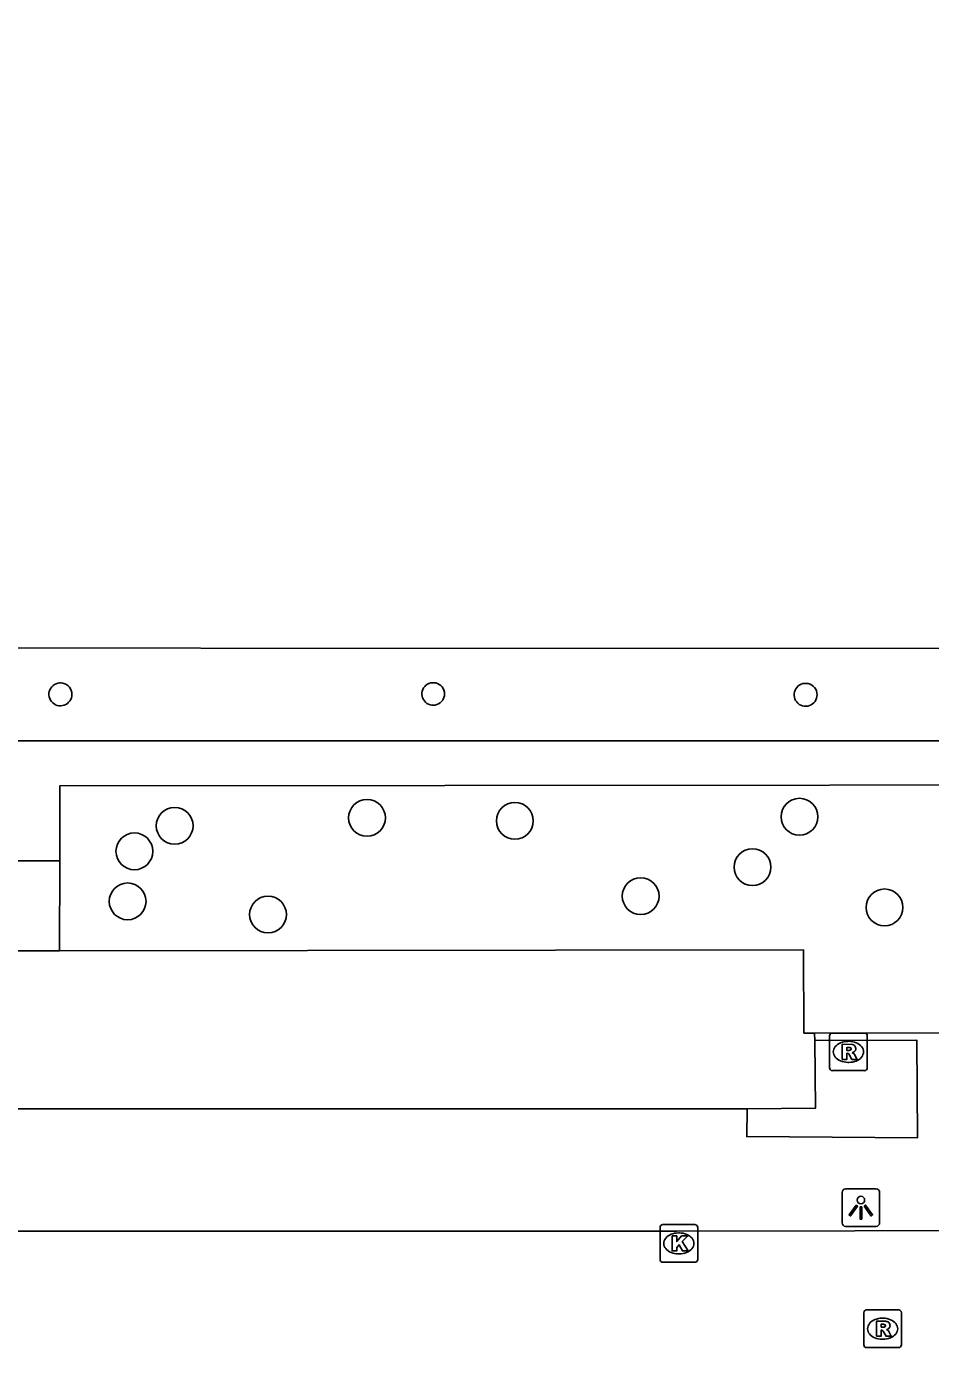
# Model space of a CAD drawing. Extents: x 161477 to 163040, y 383680 to 384868.
# Drawn here: x 162066.22 to 162090.24, y 384378.75 to 384413.87 of the extents above; entities that cross this region are included whole.
import ezdxf

# ---------------------------------------------------------------- set-up
doc = ezdxf.new("R2010")
doc.units = 0
for name, color, linetype in [('IMGEO_Boom', 7, 'Continuous'), ('IMGEO_Dek', 7, 'Continuous'), ('IMGEO_Kolk', 7, 'Continuous'), ('IMGEO_Lichtpunt', 7, 'Continuous'), ('IMGEO_Pand', 7, 'Continuous'), ('IMGEO_Pijler', 7, 'Continuous'), ('IMGEO_Rijbaan_lokaal_open', 7, 'Continuous'), ('IMGEO_Rioolput', 7, 'Continuous'), ('IMGEO_Voetpad_gesloten', 7, 'Continuous'), ('IMGEO_Voetpad_open', 7, 'Continuous')]:
    doc.layers.add(name, color=color, linetype=linetype)

msp = doc.modelspace()

# ---------------------------------------------------------------- linework, layer by layer
at = {"layer": 'IMGEO_Boom'}
for centre in [(162070.16, 384392.62), (162075.27, 384392.83), (162079.2, 384392.75), (162086.76, 384392.86), (162069.09, 384391.94), (162085.51, 384391.52), (162068.91, 384390.61), (162082.54, 384390.75), (162072.64, 384390.26), (162089.02, 384390.45)]:
    msp.add_circle(centre, 0.489, dxfattribs=at)
at = {"layer": 'IMGEO_Dek'}
for points in [[(162016.214, 384442.257), (162015.054, 384442.255), (162015.016, 384443.265), (161993.643, 384443.253), (161993.64, 384438.307), (162016.268, 384438.277), (162016.246, 384396.013), (162017.388, 384394.875), (162106.902, 384394.881), (162107.988, 384395.951), (162108.014, 384445.858), (162106.924, 384446.971), (162017.382, 384446.986), (162016.244, 384445.862)], [(162105.571, 384424.666), (162105.581, 384397.327), (162036.109, 384397.35), (162028.657, 384397.34), (162018.726, 384397.348), (162018.715, 384444.502), (162028.652, 384444.512), (162036.096, 384444.512), (162095.634, 384444.493), (162100.47, 384444.483), (162105.539, 384444.489), (162105.549, 384433.398)]]:
    msp.add_lwpolyline(points, close=True, dxfattribs=at)
at = {"layer": 'IMGEO_Kolk'}
for p, q in [((162083.055, 384381.091), (162083.055, 384381.943)), ((162083.13, 384382.017), (162083.982, 384382.017)), ((162084.056, 384381.943), (162084.056, 384381.091)), ((162083.543, 384381.797), (162083.568, 384381.797)), ((162083.566, 384381.237), (162083.541, 384381.237)), ((162083.982, 384381.017), (162083.13, 384381.017))]:
    msp.add_line(p, q, dxfattribs=at)
for points in [[(162083.055, 384381.091), (162083.055, 384381.943)], [(162083.13, 384382.017), (162083.982, 384382.017)], [(162084.056, 384381.943), (162084.056, 384381.091)], [(162083.376, 384381.717), (162083.499, 384381.717), (162083.499, 384381.566), (162083.629, 384381.717), (162083.793, 384381.717), (162083.647, 384381.566), (162083.8, 384381.317), (162083.648, 384381.317), (162083.563, 384381.481), (162083.499, 384381.414), (162083.499, 384381.317), (162083.376, 384381.317), (162083.376, 384381.717)], [(162083.982, 384381.017), (162083.13, 384381.017)]]:
    msp.add_lwpolyline(points, dxfattribs=at)
for centre, start, end in [((162083.132, 384381.941), 91.552, 178.448), ((162083.132, 384381.941), 91.552, 178.448), ((162083.98, 384381.941), 1.552, 88.448), ((162083.98, 384381.941), 1.552, 88.448), ((162083.132, 384381.093), 181.552, 268.448), ((162083.132, 384381.093), 181.552, 268.448), ((162083.98, 384381.093), 271.552, 358.448), ((162083.98, 384381.093), 271.552, 358.448)]:
    msp.add_arc(centre, 0.0765, start, end, dxfattribs=at)
for centre, major_axis, ratio, start_param, end_param in [((162083.542, 384381.517), (-0.387, 0.002), 0.722429, 4.712389, 7.853982), ((162083.567, 384381.517), (-0.39, 0.002), 0.717154, 1.570796, 4.712389)]:
    msp.add_ellipse(centre, major_axis=major_axis, ratio=ratio, start_param=start_param, end_param=end_param, dxfattribs=at)
at = {"layer": 'IMGEO_Lichtpunt'}
for p, q in [((162088.795, 384382.968), (162087.987, 384382.968)), ((162088.795, 384382.968), (162087.987, 384382.968)), ((162087.893, 384382.873), (162087.893, 384382.066)), ((162087.893, 384382.873), (162087.893, 384382.066)), ((162088.889, 384382.066), (162088.889, 384382.873)), ((162088.889, 384382.066), (162088.889, 384382.873)), ((162087.987, 384381.972), (162088.795, 384381.972)), ((162087.987, 384381.972), (162088.795, 384381.972))]:
    msp.add_line(p, q, dxfattribs=at)
for points in [[(162088.267, 384382.537), (162088.306, 384382.509), (162088.118, 384382.247), (162088.08, 384382.274), (162088.267, 384382.537)], [(162088.479, 384382.509), (162088.517, 384382.536), (162088.704, 384382.274), (162088.665, 384382.246), (162088.479, 384382.509)], [(162088.369, 384382.489), (162088.416, 384382.489), (162088.416, 384382.167), (162088.369, 384382.167), (162088.369, 384382.489)]]:
    msp.add_lwpolyline(points, dxfattribs=at)
msp.add_circle((162088.392, 384382.671), 0.0994, dxfattribs=at)
for centre, start, end in [((162087.987, 384382.873), 90, 180), ((162087.987, 384382.873), 90, 180), ((162088.795, 384382.873), 0, 90), ((162088.795, 384382.873), 0, 90), ((162087.987, 384382.066), 180, 270), ((162087.987, 384382.066), 180, 270), ((162088.795, 384382.066), 270, 0), ((162088.795, 384382.066), 270, 360)]:
    msp.add_arc(centre, 0.0946, start, end, dxfattribs=at)
at = {"layer": 'IMGEO_Pand'}
msp.add_lwpolyline([(162105.571, 384424.666), (162095.676, 384424.666), (162095.634, 384444.493), (162036.096, 384444.512), (162034.843, 384445.775), (162029.864, 384445.73), (162028.652, 384444.512), (162018.715, 384444.502), (162018.726, 384397.348), (162028.657, 384397.34), (162029.911, 384396.093), (162034.886, 384396.126), (162036.109, 384397.35), (162105.581, 384397.327), (162105.571, 384424.666)], dxfattribs=at)
at = {"layer": 'IMGEO_Pijler'}
for centre, radius, start, end in [((162067.124, 384396.113), 0.305, 77.1176, 0.0607), ((162067.126, 384396.114), 0.303, 359.7803, 77.3981), ((162077.029, 384396.123), 0.3, 77.0951, 359.8898), ((162077.029, 384396.122), 0.3, 359.9096, 77.0754), ((162086.924, 384396.101), 0.305, 77.1176, 0.0607), ((162086.923, 384396.1), 0.306, 0.2002, 76.9781)]:
    msp.add_arc(centre, radius, start, end, dxfattribs=at)
at = {"layer": 'IMGEO_Rijbaan_lokaal_open'}
msp.add_lwpolyline([(162109.195, 384381.874), (162108.196, 384381.872), (162104.111, 384381.86), (162097.686, 384381.866), (162083.503, 384381.847), (162063.345, 384381.843), (162056.599, 384381.815), (162024.959, 384381.823)], dxfattribs=at)
at = {"layer": 'IMGEO_Rioolput'}
for p, q in [((162087.634, 384387.11), (162088.486, 384387.11)), ((162087.559, 384386.184), (162087.559, 384387.036)), ((162088.047, 384386.89), (162088.072, 384386.89)), ((162088.56, 384387.036), (162088.56, 384386.184)), ((162088.486, 384386.11), (162087.634, 384386.11)), ((162088.07, 384386.33), (162088.045, 384386.33)), ((162088.544, 384379.75), (162089.396, 384379.75)), ((162088.469, 384378.824), (162088.469, 384379.676)), ((162088.957, 384379.53), (162088.982, 384379.53)), ((162089.47, 384379.676), (162089.47, 384378.824)), ((162089.396, 384378.75), (162088.544, 384378.75)), ((162088.98, 384378.97), (162088.955, 384378.97))]:
    msp.add_line(p, q, dxfattribs=at)
for points in [[(162087.634, 384387.11), (162088.486, 384387.11)], [(162087.559, 384386.184), (162087.559, 384387.036)], [(162088.148, 384386.808), (162087.896, 384386.81), (162087.896, 384386.41)], [(162088.56, 384387.036), (162088.56, 384386.184)], [(162087.896, 384386.41), (162088.02, 384386.41), (162088.02, 384386.572), (162088.031, 384386.572)], [(162088.074, 384386.729), (162088.02, 384386.729), (162088.02, 384386.648)], [(162088.02, 384386.648), (162088.072, 384386.648)], [(162088.078, 384386.543), (162088.149, 384386.41), (162088.289, 384386.41), (162088.224, 384386.536)], [(162088.486, 384386.11), (162087.634, 384386.11)], [(162088.544, 384379.75), (162089.396, 384379.75)], [(162088.469, 384378.824), (162088.469, 384379.676)], [(162089.058, 384379.448), (162088.806, 384379.45), (162088.806, 384379.05)], [(162089.47, 384379.676), (162089.47, 384378.824)], [(162088.806, 384379.05), (162088.93, 384379.05), (162088.93, 384379.212), (162088.941, 384379.212)], [(162088.984, 384379.369), (162088.93, 384379.369), (162088.93, 384379.288)], [(162088.93, 384379.288), (162088.982, 384379.288)], [(162088.988, 384379.183), (162089.059, 384379.05), (162089.199, 384379.05), (162089.134, 384379.176)], [(162089.396, 384378.75), (162088.544, 384378.75)]]:
    msp.add_lwpolyline(points, dxfattribs=at)
for centre, radius, start, end in [((162087.636, 384387.034), 0.0765, 91.552, 178.448), ((162087.636, 384387.034), 0.0765, 91.552, 178.448), ((162088.484, 384387.034), 0.0765, 1.552, 88.448), ((162088.484, 384387.034), 0.0765, 1.552, 88.448), ((162088.147, 384386.698), 0.109, 350.3612, 89.416), ((162088.03, 384386.519), 0.0533, 26.0293, 88.6989), ((162088.056, 384386.837), 0.19, 274.7715, 282.9687), ((162088.08, 384386.633), 0.0964, 77.0061, 93.1865), ((162088.094, 384386.69), 0.0378, 276.6634, 79.6772), ((162088.145, 384386.698), 0.112, 277.5842, 350.9817), ((162088.129, 384386.483), 0.108, 29.5134, 73.7905), ((162087.636, 384386.186), 0.0765, 181.552, 268.448), ((162087.636, 384386.186), 0.0765, 181.552, 268.448), ((162088.484, 384386.186), 0.0765, 271.552, 358.448), ((162088.484, 384386.186), 0.0765, 271.552, 358.448), ((162088.546, 384379.674), 0.0765, 91.552, 178.448), ((162088.546, 384379.674), 0.0765, 91.552, 178.448), ((162089.394, 384379.674), 0.0765, 1.552, 88.448), ((162089.394, 384379.674), 0.0765, 1.552, 88.448), ((162089.057, 384379.338), 0.109, 350.3612, 89.416), ((162088.94, 384379.159), 0.0533, 26.0293, 88.6989), ((162088.966, 384379.477), 0.19, 274.7715, 282.9687), ((162088.99, 384379.273), 0.0964, 77.0061, 93.1865), ((162089.004, 384379.33), 0.0378, 276.6634, 79.6772), ((162089.055, 384379.338), 0.112, 277.5842, 350.9817), ((162089.039, 384379.123), 0.108, 29.5134, 73.7905), ((162088.546, 384378.826), 0.0765, 181.552, 268.448), ((162088.546, 384378.826), 0.0765, 181.552, 268.448), ((162089.394, 384378.826), 0.0765, 271.552, 358.448), ((162089.394, 384378.826), 0.0765, 271.552, 358.448)]:
    msp.add_arc(centre, radius, start, end, dxfattribs=at)
for centre, major_axis, ratio, start_param, end_param in [((162088.046, 384386.61), (-0.387, 0.002), 0.722429, 4.712389, 7.853982), ((162088.071, 384386.61), (-0.39, 0.002), 0.717154, 1.570796, 4.712389), ((162088.956, 384379.25), (-0.387, 0.002), 0.722429, 4.712389, 7.853982), ((162088.981, 384379.25), (-0.39, 0.002), 0.717154, 1.570796, 4.712389)]:
    msp.add_ellipse(centre, major_axis=major_axis, ratio=ratio, start_param=start_param, end_param=end_param, dxfattribs=at)
at = {"layer": 'IMGEO_Voetpad_gesloten'}
for points in [[(162016.214, 384442.257), (162015.054, 384442.255), (162015.016, 384443.265), (161993.643, 384443.253), (161993.64, 384438.307), (162016.268, 384438.277), (162016.246, 384396.013), (162017.388, 384394.875), (162106.902, 384394.881), (162107.988, 384395.951), (162108.014, 384445.858), (162106.924, 384446.971), (162017.382, 384446.986), (162016.244, 384445.862), (162016.214, 384442.257)], [(162095.634, 384444.493), (162100.47, 384444.483), (162105.539, 384444.489), (162105.549, 384433.398), (162105.571, 384424.666), (162105.581, 384397.327), (162036.109, 384397.35), (162028.657, 384397.34), (162018.726, 384397.348), (162018.715, 384444.502), (162028.652, 384444.512), (162036.096, 384444.512), (162095.634, 384444.493)], [(162085.368, 384385.093), (162085.36, 384384.358), (162089.895, 384384.322), (162089.875, 384386.923), (162087.164, 384386.915)], [(162085.368, 384385.093), (162087.183, 384385.109), (162087.164, 384386.915)]]:
    msp.add_lwpolyline(points, dxfattribs=at)
at = {"layer": 'IMGEO_Voetpad_open'}
for points in [[(162087.159, 384387.107), (162106.559, 384387.116), (162109.346, 384389.918), (162109.357, 384393.708), (162108.017, 384393.713), (162067.11, 384393.683), (162067.109, 384391.689)], [(162067.109, 384391.689), (162056.99, 384391.69)], [(162067.109, 384391.689), (162067.099, 384389.292)], [(162047.002, 384389.314), (162046.98, 384387.139), (162061.435, 384387.094), (162061.462, 384385.095), (162085.368, 384385.093)], [(162067.099, 384389.292), (162056.991, 384389.298), (162056.991, 384389.498)], [(162067.099, 384389.292), (162086.866, 384389.32), (162086.879, 384387.107), (162087.159, 384387.107)], [(162087.164, 384386.915), (162087.159, 384387.107)]]:
    msp.add_lwpolyline(points, dxfattribs=at)
for centre, radius, start, end in [((162067.124, 384396.113), 0.305, 77.1176, 0.0607), ((162067.126, 384396.114), 0.303, 359.7803, 77.3981), ((162077.029, 384396.123), 0.3, 77.0951, 359.8898), ((162077.029, 384396.122), 0.3, 359.9096, 77.0754), ((162086.924, 384396.101), 0.305, 77.1176, 0.0607), ((162086.923, 384396.1), 0.306, 0.2002, 76.9781)]:
    msp.add_arc(centre, radius, start, end, dxfattribs=at)

doc.saveas('drawing.dxf')
